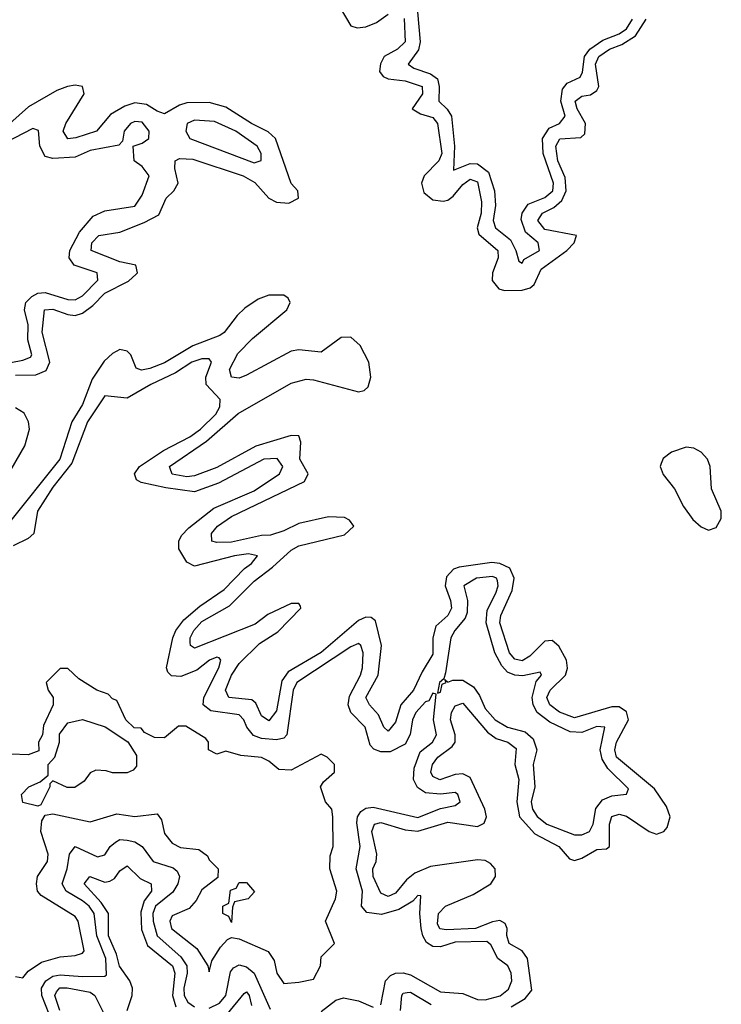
# Model space of a CAD drawing. Header units: inches. Extents: x 2710751 to 2829008, y 857003 to 965602.
# Tile 274 of 320: x 2784901 to 2786784, y 882427 to 885069. Entities that reach past the tile are written whole.
import ezdxf

# ---------------------------------------------------------------- set-up
doc = ezdxf.new("R2010")
doc.units = ezdxf.units.IN
doc.header["$MEASUREMENT"] = 0
doc.layers.add('C7888', color=7, linetype='Continuous')

msp = doc.modelspace()

# ---------------------------------------------------------------- linework, layer by layer
at = {"layer": 'C7888', "color": 2}
for points, elevation in [([(2785761.1, 885101.1), (2785790, 885052.4), (2785806.9, 885046.9), (2785830, 885050.2), (2785858.7, 885061.3), (2785890, 885083.7)], 2), ([(2785968.3, 885090), (2785976.2, 885010), (2785971.8, 884988.2), (2785943.8, 884950), (2785959.3, 884939.3), (2786004, 884924), (2786022.3, 884910), (2786027.3, 884890), (2786026.3, 884850), (2786048.6, 884828.6), (2786059.7, 884810), (2786067.7, 884730), (2786065.5, 884665.5), (2786110, 884682.8), (2786130, 884682.4), (2786159.5, 884659.5), (2786175.5, 884610), (2786177.6, 884570), (2786171.8, 884530), (2786177.6, 884510), (2786218, 884478), (2786233, 884450), (2786240.7, 884420.7), (2786250, 884416), (2786254.5, 884425.5), (2786296, 884450), (2786292.3, 884470), (2786258.4, 884498.4), (2786247, 884533), (2786249.8, 884550.2), (2786266, 884574), (2786310, 884591.6), (2786331.6, 884610), (2786334, 884630), (2786305.8, 884710), (2786304.5, 884750), (2786322.5, 884777.5), (2786350, 884790.4), (2786365.1, 884810), (2786353.3, 884850), (2786357.7, 884882.3), (2786370, 884898.3), (2786404.8, 884915.2), (2786411.5, 884928.5), (2786417.1, 884970), (2786430.9, 884990), (2786465.9, 885014.1), (2786510, 885031.3), (2786530, 885044.7), (2786546, 885070)], 6), ([(2785932.5, 885072.5), (2785935.2, 885010), (2785915.5, 884990), (2785879.5, 884970), (2785869.1, 884950.9), (2785867, 884930), (2785876.9, 884916.9), (2785890, 884910.3), (2785935.4, 884904.6), (2785981.3, 884890), (2785981.7, 884870), (2785954.8, 884830), (2785976.4, 884816.4), (2786010, 884806.7), (2786022.3, 884790), (2786033.8, 884710), (2786026, 884690), (2785986.3, 884650), (2785979.7, 884630), (2785985.3, 884605.3), (2786010, 884585.3), (2786038, 884582), (2786050, 884584.6), (2786064.6, 884595.4), (2786090, 884626.7), (2786110, 884640.9), (2786130, 884633.7), (2786140.5, 884580.5), (2786139.2, 884550), (2786128.8, 884510), (2786133.5, 884493.5), (2786184.6, 884450), (2786184.9, 884430), (2786170.2, 884390), (2786169.1, 884369.1), (2786187.1, 884347.1), (2786202.4, 884342.4), (2786250, 884343.2), (2786271, 884349), (2786281.5, 884358.6), (2786300.2, 884399.8), (2786369.7, 884450), (2786389.5, 884470), (2786395.3, 884490), (2786310, 884505.8), (2786291.2, 884530), (2786304.2, 884550), (2786334.7, 884565.3), (2786356.1, 884583.9), (2786368, 884610), (2786365.1, 884645.1), (2786345.3, 884690), (2786339.8, 884730), (2786351.1, 884748.9), (2786407, 884753), (2786417.6, 884762.4), (2786419.8, 884790), (2786396.8, 884830), (2786391.6, 884850), (2786410, 884864.2), (2786432.9, 884867.1), (2786450, 884879.1), (2786455.1, 884890), (2786446.3, 884950), (2786455.4, 884970), (2786484.2, 884990), (2786517.4, 885002.6), (2786554, 885026), (2786582.2, 885070)], 2), ([(2784890, 884115), (2784944.2, 884115.8), (2784972.5, 884127.5), (2784982, 884150), (2784961.4, 884230), (2784967.8, 884290), (2784990, 884292.2), (2785030, 884277.6), (2785050, 884275.5), (2785070, 884281.5), (2785097.9, 884302.1), (2785130, 884334.7), (2785192.9, 884367.1), (2785213.7, 884386.3), (2785217, 884390), (2785213.2, 884410), (2785170, 884418.9), (2785092.7, 884450), (2785094.5, 884470), (2785114, 884490), (2785170, 884498.9), (2785235.4, 884524.6), (2785274.5, 884545.5), (2785294, 884590), (2785314.5, 884610), (2785326.3, 884630), (2785317.4, 884670), (2785318, 884690), (2785330, 884696.5), (2785365.4, 884694.6), (2785500.5, 884650), (2785532.1, 884632.1), (2785570, 884590.4), (2785590, 884578.9), (2785623, 884577), (2785649.3, 884590), (2785647.3, 884610), (2785629.8, 884629.8), (2785588, 884750), (2785568.1, 884768.1), (2785522.9, 884790), (2785454.4, 884834.4), (2785410, 884846.8), (2785350, 884845.6), (2785330, 884839.7), (2785290, 884816.3), (2785270, 884823.1), (2785241.4, 884841.4), (2785210, 884845.6), (2785183.2, 884836.8), (2785145.1, 884814.9), (2785107.7, 884770), (2785051.8, 884751.8), (2785030, 884749.7), (2785017.6, 884770), (2785024.7, 884790), (2785074, 884870), (2785069.4, 884889.4), (2785050, 884893), (2785029.6, 884889.6), (2785000.6, 884879.4), (2784925.1, 884834.9), (2784850, 884767.8)], 2), ([(2784850, 884143.8), (2784910, 884154.9), (2784930, 884163), (2784933.7, 884170), (2784922.7, 884210), (2784924.2, 884250), (2784914.5, 884290), (2784917.7, 884310), (2784933.8, 884326.2), (2784950, 884334.7), (2784970, 884336.9), (2785030, 884317.8), (2785050, 884317.4), (2785070, 884327.8), (2785111.3, 884370), (2785109.3, 884390), (2785047, 884410), (2785034.3, 884430), (2785036, 884450), (2785061.5, 884498.5), (2785098.5, 884541.5), (2785130, 884556.3), (2785210, 884568.5), (2785230, 884598), (2785248.7, 884650), (2785230, 884675.3), (2785208.7, 884690), (2785206, 884730), (2785230, 884738), (2785248, 884750), (2785248.7, 884770), (2785230, 884793.6), (2785210, 884795.6), (2785198.8, 884790), (2785182, 884770), (2785176.9, 884743.1), (2785167.3, 884732.7), (2785090, 884717.7), (2785050, 884700.5), (2784990, 884696.3), (2784970, 884702), (2784955.1, 884730), (2784951.5, 884771.5), (2784936.6, 884776.6), (2784835.2, 884724.8)], 6), ([(2786220.3, 882419.7), (2786258, 882442), (2786275.3, 882464.7), (2786263.5, 882550), (2786249.8, 882569.8), (2786214.5, 882590), (2786208.3, 882611.7), (2786209.7, 882629.7), (2786203.6, 882643.6), (2786190, 882651.6), (2786170, 882648.4), (2786124.7, 882630), (2786046.5, 882626.5), (2786029, 882629), (2786022.7, 882642.7), (2786025.1, 882670), (2786043.7, 882690), (2786118.5, 882721.5), (2786165.1, 882750), (2786178, 882770), (2786176.9, 882790), (2786164.5, 882804.5), (2786150, 882813), (2786130, 882814.3), (2786003.7, 882796.3), (2785961.3, 882778.7), (2785939.4, 882760.6), (2785910, 882725.1), (2785890, 882716.3), (2785870, 882725.1), (2785849.8, 882770), (2785848.6, 882790), (2785857.6, 882810), (2785859.7, 882830), (2785845.8, 882890), (2785853.2, 882910), (2785870, 882914.2), (2785935.3, 882895.3), (2785970, 882891.1), (2786050, 882915.5), (2786130, 882903.8), (2786147.5, 882912.5), (2786153.6, 882930), (2786149.7, 882950), (2786110, 883035.1), (2786090, 883045.1), (2786070, 883043.1), (2786028.9, 883028.9), (2786010, 883038), (2786004.8, 883050), (2786008.7, 883070), (2786023.5, 883090), (2786061.8, 883118.2), (2786069.7, 883130), (2786069.8, 883150), (2786056.9, 883190), (2786060.4, 883210), (2786070, 883228), (2786090, 883234.9), (2786156.7, 883156.7), (2786180.2, 883140.2), (2786210.7, 883130), (2786233.2, 883113.2), (2786230.2, 883070), (2786240.9, 883030), (2786235.5, 882970), (2786242.6, 882930), (2786284, 882884), (2786347.7, 882850), (2786377, 882817), (2786390, 882812.2), (2786410, 882818.7), (2786450, 882842), (2786475.9, 882844.1), (2786484, 882850), (2786483.9, 882910), (2786490, 882930.3), (2786510, 882936.9), (2786530, 882931.5), (2786590, 882890.3), (2786610, 882883.1), (2786629.8, 882890.2), (2786639, 882901), (2786646.4, 882930), (2786637.3, 882957.3), (2786604.5, 883004.5), (2786503.1, 883090), (2786498, 883110), (2786502.4, 883130), (2786535.1, 883190), (2786530, 883212), (2786510, 883225.4), (2786490, 883224.7), (2786390, 883195.4), (2786350, 883211.1), (2786323.5, 883230), (2786316, 883250), (2786324.8, 883270), (2786365.7, 883310), (2786371.1, 883328.9), (2786368.6, 883350), (2786347.9, 883387.9), (2786330, 883403), (2786310, 883401.3), (2786270, 883361.1), (2786250, 883348.8), (2786230, 883352.8), (2786216, 883370), (2786189.8, 883450), (2786192.3, 883470), (2786222.7, 883537.3), (2786227.8, 883570), (2786216.9, 883596.9), (2786190, 883609.8), (2786168.1, 883611.9), (2786080.6, 883599.4), (2786065.6, 883594.4), (2786046.4, 883573.6), (2786042.7, 883550), (2786057.3, 883510), (2786059.6, 883490), (2786050.3, 883470), (2786018.2, 883441.8), (2786010.2, 883410), (2786010, 883366), (2785980.9, 883319.1), (2785958.3, 883270), (2785924.2, 883230), (2785910, 883184), (2785890, 883159.5), (2785878, 883170), (2785863.8, 883203.8), (2785839.6, 883230), (2785829.8, 883249.8), (2785863.1, 883310), (2785871.8, 883390), (2785855.6, 883455.6), (2785844.5, 883464.5), (2785830, 883465.6), (2785810, 883456.9), (2785710, 883371.2), (2785621.3, 883318.7), (2785604.9, 883295), (2785590, 883214), (2785570, 883187.8), (2785550, 883201.2), (2785535.2, 883235.2), (2785524.2, 883244.2), (2785462.7, 883250), (2785453.6, 883270), (2785469.8, 883310), (2785490, 883341.6), (2785544.9, 883395.1), (2785593.5, 883426.5), (2785656, 883490), (2785655.1, 883495.1), (2785650, 883502), (2785630, 883502.7), (2785567.4, 883472.6), (2785533, 883447), (2785370, 883382), (2785359.3, 883390), (2785358.6, 883398.6), (2785358.7, 883410), (2785368.4, 883430), (2785390, 883453.8), (2785464.4, 883495.6), (2785530, 883562), (2785580, 883600), (2785630, 883645.7), (2785650, 883656.9), (2785773.2, 883686.8), (2785798, 883710), (2785786, 883726), (2785773.2, 883733.2), (2785730, 883735.1), (2785650, 883716.9), (2785610, 883696.9), (2785574, 883686), (2785550, 883684.8), (2785470, 883666.8), (2785430, 883665.7), (2785417.2, 883670), (2785416.2, 883690), (2785431.8, 883710), (2785470, 883736.1), (2785665.1, 883830), (2785675.1, 883850), (2785653, 883890), (2785655.6, 883935.6), (2785650, 883951.8), (2785630, 883952.8), (2785535.1, 883924.9), (2785430, 883867.6), (2785370, 883845.1), (2785350, 883842), (2785310, 883849.8), (2785304.7, 883864.7), (2785303.6, 883870), (2785402.4, 883937.6), (2785487.5, 884012.5), (2785630, 884094), (2785670, 884104), (2785690, 884102.8), (2785810, 884070.3), (2785826, 884074), (2785836.5, 884083.5), (2785843.9, 884110), (2785838, 884150), (2785814.7, 884194.7), (2785790, 884217.2), (2785763.7, 884216.3), (2785710, 884176.9), (2785650, 884183.1), (2785630, 884179.8), (2785510, 884115.1), (2785490, 884107.2), (2785469.6, 884110), (2785464.4, 884130), (2785486.4, 884173.6), (2785526.2, 884213.8), (2785618, 884290), (2785627.3, 884310), (2785622, 884322), (2785609.7, 884329.7), (2785570, 884329.8), (2785540.9, 884319.1), (2785505, 884295), (2785484.6, 884275.4), (2785450.2, 884229.8), (2785438.5, 884221.5), (2785366.1, 884193.9), (2785290, 884147.8), (2785250, 884132.8), (2785228.2, 884128.2), (2785214.2, 884134.2), (2785199.6, 884170), (2785190, 884179.6), (2785170, 884183.5), (2785150, 884173), (2785127.7, 884152.3), (2785095.3, 884104.7), (2785070, 884036.2), (2785040.8, 883990), (2785008.9, 883890), (2784870, 883716)], 2), ([(2785870, 882425.5), (2785882.6, 882490), (2785895.9, 882504.1), (2785910, 882510.3), (2785930, 882511.5), (2785950, 882506), (2786030, 882459.7), (2786090, 882455.5), (2786130, 882439.7), (2786150, 882438.9), (2786190.5, 882449.5), (2786212.7, 882467.3), (2786221.5, 882490), (2786219.8, 882510), (2786211.3, 882530), (2786184.7, 882550), (2786165.9, 882585.9), (2786154.8, 882594.8), (2786070, 882593.3), (2786030, 882580.9), (2786010, 882582.2), (2785992.7, 882592.7), (2785982.7, 882610), (2785978.8, 882630), (2785975.3, 882670), (2785978, 882718), (2785970, 882719), (2785956.5, 882703.5), (2785918.6, 882681.4), (2785872, 882668), (2785832.7, 882672.7), (2785818.7, 882690), (2785821.4, 882730), (2785804.5, 882790), (2785814.6, 882850), (2785805.9, 882914.1), (2785807.4, 882930), (2785816.3, 882943.7), (2785830, 882952.8), (2785850, 882955.5), (2785970, 882927.6), (2786030, 882952.2), (2786070, 882960.3), (2786082.9, 882970), (2786076.9, 882990), (2786070, 882995.1), (2786030, 882990.7), (2785990, 882994.5), (2785968.8, 883008.8), (2785957.7, 883030), (2785959.5, 883060.5), (2785975.8, 883104.2), (2786009.4, 883130), (2786019.7, 883150), (2786012.1, 883190), (2786019, 883259), (2786010, 883262), (2785998.7, 883241.3), (2785990, 883238.4), (2785964.2, 883210), (2785955.3, 883190), (2785949.2, 883150.8), (2785935.4, 883124.6), (2785895.5, 883104.5), (2785870, 883103.9), (2785851.7, 883111.7), (2785842, 883122), (2785828.2, 883170), (2785789.8, 883209.8), (2785782.7, 883230), (2785786.4, 883253.6), (2785815.6, 883310), (2785821, 883330), (2785823, 883370), (2785817, 883390), (2785810, 883395.1), (2785790, 883386), (2785645.2, 883290), (2785635, 883270), (2785618, 883150), (2785610, 883141.3), (2785590, 883136.4), (2785550, 883140.3), (2785528.3, 883148.3), (2785511, 883170), (2785503.1, 883190), (2785490, 883203.1), (2785413.9, 883213.9), (2785393.3, 883230), (2785395.4, 883250), (2785435.4, 883330), (2785440.9, 883350), (2785436.3, 883356.3), (2785430, 883358.4), (2785411, 883350), (2785376.5, 883323.5), (2785333.6, 883306.4), (2785308.5, 883308.4), (2785298.4, 883318.4), (2785295.1, 883330), (2785311.9, 883410), (2785320.4, 883430), (2785341.3, 883458.7), (2785384.6, 883495.4), (2785450, 883540.3), (2785504.1, 883595.9), (2785523.7, 883610), (2785539.3, 883630), (2785515.2, 883635.2), (2785478, 883630), (2785370, 883602.4), (2785350, 883613.6), (2785328.7, 883648.7), (2785328.3, 883670), (2785335.2, 883684.8), (2785354.7, 883705.3), (2785422, 883758), (2785530, 883804.4), (2785598, 883850), (2785607, 883870), (2785591.8, 883891.8), (2785556, 883890), (2785434.5, 883825.5), (2785370, 883801.7), (2785293, 883813), (2785227.3, 883827.3), (2785214.5, 883834.5), (2785209.5, 883850), (2785222.9, 883870), (2785287.2, 883912.8), (2785358, 883950), (2785386.3, 883970), (2785427.6, 884010), (2785438.7, 884030), (2785439.5, 884050), (2785402, 884090), (2785400.7, 884110), (2785416.2, 884150), (2785410, 884159.3), (2785390, 884158.7), (2785363, 884150), (2785319, 884121), (2785253.4, 884090), (2785190, 884053), (2785130, 884059.3), (2785083.2, 883990), (2785040.7, 883879.3), (2784990, 883814.3), (2784949.1, 883750), (2784938.7, 883690), (2784923.7, 883676.3), (2784883.4, 883656.6)], 6), ([(2784877.9, 883862.1), (2784914.7, 883925.3), (2784927.1, 883970), (2784924.8, 883990), (2784913.3, 884013.3), (2784890, 884027.7)], 2), ([(2784890, 882501), (2784910, 882498), (2784924.1, 882515.9), (2784960.1, 882539.9), (2785010, 882554), (2785050, 882557.3), (2785070, 882564), (2785074.5, 882570), (2785058.4, 882650), (2785050, 882662.7), (2784958.4, 882718.4), (2784949.2, 882730), (2784946, 882750), (2784949.3, 882770), (2784975.6, 882810), (2784977.6, 882830), (2784958, 882890), (2784960.9, 882919.1), (2784970, 882934), (2784990, 882938), (2785090, 882916), (2785162, 882938), (2785210, 882931), (2785270, 882938), (2785282, 882922), (2785290, 882884.7), (2785310, 882858.8), (2785332.7, 882847.3), (2785382, 882842), (2785405.4, 882825.4), (2785410, 882814), (2785434, 882790), (2785432.7, 882767.3), (2785390, 882734), (2785374.8, 882705.2), (2785356.3, 882683.7), (2785310, 882664), (2785303.8, 882650), (2785308.5, 882630), (2785376.4, 882576.4), (2785406, 882530), (2785410, 882514), (2785417, 882543), (2785440.1, 882579.9), (2785459, 882601), (2785470, 882606), (2785490, 882602.8), (2785568, 882568), (2785584.5, 882544.5), (2785591, 882510), (2785610, 882482.8), (2785650, 882486), (2785690, 882494), (2785708, 882530), (2785710, 882554), (2785746, 882590), (2785722, 882650), (2785749, 882710), (2785752.7, 882730), (2785733.2, 882790), (2785734.6, 882825.4), (2785742, 882850), (2785741.2, 882930), (2785739, 882950), (2785722, 882970), (2785708, 883010), (2785716.4, 883023.6), (2785746, 883050), (2785746, 883070), (2785726, 883090), (2785710, 883098), (2785630, 883055.3), (2785596.4, 883056.4), (2785570, 883079), (2785550, 883089), (2785494.5, 883094.5), (2785454, 883106), (2785430, 883098), (2785408, 883110), (2785408, 883130), (2785400.4, 883140.4), (2785346.8, 883173.2), (2785327.1, 883172.9), (2785290, 883142), (2785263.1, 883143.1), (2785236.4, 883156.4), (2785227.3, 883167.3), (2785208.7, 883168.7), (2785186, 883190), (2785162, 883242), (2785150, 883246), (2785139, 883259), (2785108, 883270), (2785060.2, 883300.2), (2785030, 883328), (2785010, 883328), (2784972, 883290), (2784978, 883270), (2784991.3, 883250), (2784991.3, 883230), (2784965.4, 883174.6), (2784962, 883150), (2784952, 883130), (2784952.7, 883107.3), (2784923.6, 883096.4), (2784878, 883098)], 10), ([(2784980.4, 882400.4), (2784960.2, 882450), (2784959.4, 882470), (2784971.1, 882490), (2784990, 882501.8), (2785010, 882506.2), (2785070, 882501.2), (2785130, 882502), (2785133.9, 882506.1), (2785132.1, 882550), (2785108.2, 882610), (2785101.1, 882670), (2785087.4, 882690), (2785070, 882704.1), (2785026.3, 882730), (2785015.4, 882750), (2785028.6, 882790), (2785035.1, 882830), (2785049.7, 882850.3), (2785110, 882822.4), (2785130, 882827.7), (2785144.2, 882850), (2785158, 882862), (2785170, 882868.7), (2785190, 882867.6), (2785210, 882862.3), (2785230.2, 882850.2), (2785259.1, 882810), (2785312.7, 882792.7), (2785323.6, 882783.6), (2785330.3, 882770), (2785325.2, 882750), (2785312.2, 882727.8), (2785265.8, 882690), (2785258.6, 882670), (2785259, 882650), (2785270.2, 882610), (2785333.9, 882553.9), (2785349.3, 882530), (2785351, 882510), (2785341.9, 882470), (2785342.7, 882450), (2785352.2, 882432.2), (2785370, 882420.2)], 6), ([(2785189.8, 882410.2), (2785203.1, 882450), (2785203.5, 882470), (2785196.9, 882490), (2785169.2, 882529.2), (2785161, 882561), (2785139.8, 882610), (2785139.8, 882670), (2785120.2, 882700.2), (2785074.5, 882750), (2785089, 882770), (2785130, 882754.6), (2785142.8, 882757.2), (2785155.8, 882764.2), (2785170, 882784.9), (2785190, 882798), (2785224.3, 882764.3), (2785254, 882750), (2785255.3, 882730), (2785235.6, 882704.4), (2785226, 882674), (2785227.7, 882627.8), (2785244.1, 882584.1), (2785311.3, 882530), (2785317.6, 882510), (2785311, 882450), (2785320.3, 882420.3)], 2), ([(2785410, 882415.9), (2785437.3, 882430), (2785454.2, 882450), (2785466.6, 882513.4), (2785475.3, 882524.7), (2785490, 882532.9), (2785510, 882527.6), (2785530.2, 882510.1), (2785573.7, 882413.7)], 6), ([(2785009, 882410), (2784995.1, 882450), (2785000, 882460), (2785009.2, 882470.8), (2785028.9, 882471.1), (2785090, 882459.6), (2785103.1, 882450), (2785125.6, 882405.6)], 2), ([(2785459.1, 882400.9), (2785504, 882456), (2785510, 882460.5), (2785517, 882450), (2785523.7, 882423.7)], 2), ([(2785710, 882407.2), (2785750, 882437.4), (2785770, 882444), (2785810, 882435.6), (2785850, 882418.7)], 6), ([(2785923.1, 882410), (2785926.3, 882450), (2785930, 882456.3), (2785941.3, 882458.7), (2785950, 882459.5), (2786005.8, 882425.8)], 2)]:
    msp.add_lwpolyline(points, dxfattribs=dict(at, elevation=elevation))
for points, elevation in [([(2785370, 884799.5), (2785351, 884790), (2785346.8, 884770), (2785358, 884750), (2785530, 884685.3), (2785549.1, 884690.9), (2785549.3, 884710), (2785538.4, 884730), (2785480.9, 884770), (2785424.4, 884795.6)], 6), ([(2786690, 883921.4), (2786650, 883908.6), (2786628.3, 883891.7), (2786622.4, 883877.6), (2786620.2, 883870), (2786628.2, 883848.2), (2786658.5, 883810), (2786682.3, 883762.3), (2786707.4, 883727.4), (2786730, 883708.4), (2786750, 883699.5), (2786770, 883706.4), (2786784, 883730), (2786783.5, 883750), (2786757.3, 883810), (2786754, 883870), (2786747.1, 883890), (2786730, 883908.3), (2786710, 883919.2)], 2), ([(2786170, 883575), (2786127.3, 883570), (2786093, 883550), (2786103.1, 883510), (2786102.2, 883477.8), (2786096.9, 883463.1), (2786068.8, 883430), (2786058, 883410), (2786044.1, 883315.9), (2786039.8, 883300.2), (2786027.7, 883290), (2786022, 883262), (2786030, 883264.7), (2786034.6, 883285.4), (2786046, 883290), (2786042, 883298), (2786050, 883291.3), (2786063.2, 883296.8), (2786090, 883296.3), (2786119, 883279), (2786135.3, 883255.3), (2786150, 883220.4), (2786177, 883190), (2786210, 883170.3), (2786257.8, 883157.8), (2786279.5, 883139.5), (2786289, 883110), (2786278.9, 883070), (2786283.9, 883010), (2786274, 882970), (2786277.3, 882950), (2786290, 882930.4), (2786315.5, 882910), (2786390, 882881.3), (2786410, 882881.3), (2786430, 882890.6), (2786439.7, 882910), (2786447.7, 882952.3), (2786464.9, 882975.1), (2786490, 882986.3), (2786529.2, 882990.8), (2786535.1, 883004.9), (2786479.8, 883059.8), (2786464.4, 883084.4), (2786459.3, 883110), (2786471.5, 883170), (2786450, 883172.1), (2786410, 883156.4), (2786378.2, 883158.2), (2786324.2, 883184.2), (2786289.8, 883209.8), (2786279.2, 883230), (2786276.8, 883250), (2786287.2, 883292.8), (2786301.2, 883310), (2786298, 883318), (2786251.8, 883308.2), (2786230, 883309.7), (2786210, 883318.3), (2786194.6, 883334.6), (2786176.1, 883370), (2786152.7, 883450), (2786155.8, 883484.2), (2786178.5, 883530), (2786185.1, 883550), (2786183, 883563), (2786180.7, 883570)], 6), ([(2785150, 883048), (2785133.6, 883053.6), (2785105.4, 883054.6), (2785090, 883048), (2785074.4, 883025.6), (2785048.9, 883008.9), (2785028.9, 883008.9), (2784990, 883026), (2784982, 883018), (2784982, 883010), (2784958, 882962), (2784950, 882958), (2784910, 882968), (2784906, 882990), (2784926, 883010), (2784956.4, 883023.6), (2784978, 883042), (2784978, 883070), (2784995.3, 883090), (2785008, 883130), (2785008.4, 883151.6), (2785030, 883182), (2785070, 883191), (2785131, 883171), (2785191.3, 883131.3), (2785214.8, 883094.8), (2785214.4, 883065.6), (2785205.4, 883054.6), (2785190, 883048)], 10), ([(2785470, 882646), (2785462, 882662), (2785446, 882670), (2785446, 882690), (2785462, 882698), (2785467.3, 882732.7), (2785482, 882738), (2785490, 882754), (2785510, 882754), (2785531.1, 882728.9), (2785514, 882710), (2785478, 882702), (2785472.7, 882687.3)], 10)]:
    msp.add_lwpolyline(points, close=True, dxfattribs=dict(at, elevation=elevation))

doc.saveas('drawing.dxf')
